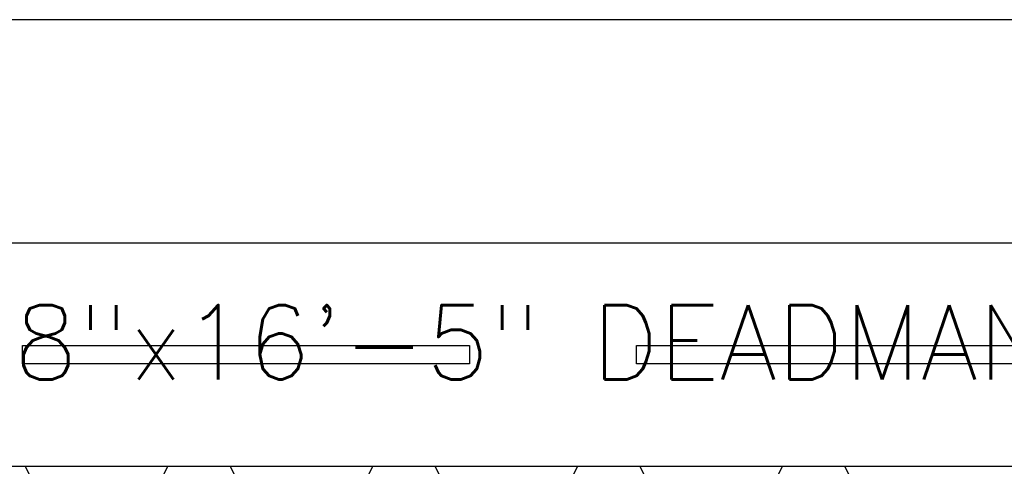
# Model space of a CAD drawing. Extents: x -169 to 7270, y -140 to 2984.
# Tile 516 of 656: x 1837 to 1916, y 1542 to 1578. Entities that reach past the tile are written whole.
import ezdxf
from ezdxf.enums import TextEntityAlignment as Align

# ---------------------------------------------------------------- set-up
doc = ezdxf.new("R2010")
doc.units = 0
doc.header["$MEASUREMENT"] = 0
doc.header["$PDSIZE"] = 1
doc.layers.get('DEFPOINTS').update_dxf_attribs({"linetype": 'CONTINUOUS'})
for name, color, linetype in [('DIM', 3, 'CONTINUOUS'), ('TANK-ANCHOR', 4, 'CONTINUOUS'), ('TANK-SLAB', 6, 'CONTINUOUS'), ('TANK-UST', 5, 'CONTINUOUS'), ('TEXT', 3, 'CONTINUOUS')]:
    doc.layers.add(name, color=color, linetype=linetype)
doc.styles.add('SIMPLEX', font='simplex')
doc.dimstyles.new('DIM64', dxfattribs={"dimscale": 64, "dimtxt": 0.09375, "dimasz": 0.09375, "dimexe": 0.0625, "dimexo": 0.0625, "dimgap": 0.046875, "dimtad": 1, "dimdec": 4, "dimzin": 3, "dimdsep": 46, "dimlunit": 4, "dimtxsty": 'SIMPLEX', "dimcen": 0, "dimclrd": 256, "dimclre": 256, "dimclrt": 256, "dimadec": 0, "dimazin": 0, "dimtfac": 1, "dimtdec": 4, "dimtmove": 0, "dimatfit": 3, "dimfxl": 1, "dimfrac": 2, "dimtolj": 1, "dimtzin": 0, "dimarcsym": 0})

# ---------------------------------------------------------------- blocks, each defined once
blk = doc.blocks.new('*D23')
at = {"layer": 'DEFPOINTS', "color": 0, "transparency": 16777216}
for p in [(2035.217, 1626.518), (1364.644, 1578.018), (2035.217, 1578.018)]:
    blk.add_point(p, dxfattribs=at)
at = {"layer": 'DIM', "lineweight": -2, "transparency": 16777216}
for p, q in [((1364.644, 1582.018), (1364.644, 1630.518)), ((2035.217, 1582.018), (2035.217, 1630.518)), ((1370.644, 1626.518), (2029.217, 1626.518))]:
    blk.add_line(p, q, dxfattribs=at)
at = {"layer": 'DIM', "transparency": 16777216}
for points in [[(1370.644, 1627.518), (1370.644, 1625.518), (1364.644, 1626.518)], [(2029.217, 1627.518), (2029.217, 1625.518), (2035.217, 1626.518)]]:
    blk.add_solid(points, dxfattribs=at)
at = {"layer": 'DIM', "transparency": 16777216, "insert": (1699.93, 1634.09), "char_height": 6, "attachment_point": 5, "style": 'SIMPLEX'}
blk.add_mtext('\\A1;55\'-10 9/16" (F.V. TANK SLAB)', dxfattribs=at)

msp = doc.modelspace()

# ---------------------------------------------------------------- linework, layer by layer
at = {"layer": 'TANK-ANCHOR'}
msp.add_lwpolyline([(1978.57236, 1560.01839), (1781.35585, 1560.01839), (1781.35585, 1542.01839), (1978.57236, 1542.01839)], close=True, dxfattribs=at)
at = {"layer": 'TANK-ANCHOR', "color": 7}
for points in [[(1836.79267, 1550.26839), (1836.79267, 1551.76839), (1872.79267, 1551.76839), (1872.79267, 1550.26839)], [(1886.2295, 1550.26839), (1886.2295, 1551.76839), (1922.2295, 1551.76839), (1922.2295, 1550.26839)]]:
    msp.add_lwpolyline(points, close=True, dxfattribs=at)
at = {"layer": 'TANK-SLAB'}
msp.add_lwpolyline([(2035.21651, 1218.01839), (2035.21651, 1578.01839), (1364.64415, 1578.01839), (1364.64415, 1218.01839)], close=True, dxfattribs=at)
at = {"layer": 'TANK-UST'}
msp.add_lwpolyline([(1832, 1542.01839), (1837, 1542.01839), (1838, 1540.01839), (1847.5, 1540.01839), (1848.5, 1542.01839), (1853.5, 1542.01839), (1854.5, 1540.01839), (1864, 1540.01839), (1865, 1542.01839), (1870, 1542.01839), (1871, 1540.01839), (1880.5, 1540.01839), (1881.5, 1542.01839), (1886.5, 1542.01839), (1887.5, 1540.01839), (1897, 1540.01839), (1898, 1542.01839), (1903, 1542.01839), (1904, 1540.01839), (1908.53602, 1540.01839, -0.95433087), (1908.53602, 1418.01839)], format="xyb", dxfattribs=at)

# ---------------------------------------------------------------- texts
at = {"layer": 'TEXT', "style": 'SIMPLEX'}
msp.add_text('18"x8"x16\'-5" DEADMAN', height=6, dxfattribs=at).set_placement((1868.35585, 1552.01839), align=Align.MIDDLE)

# ---------------------------------------------------------------- dimensions: what is measured, and where the dimension line sits
at = {"layer": 'DIM'}
dim = msp.add_linear_dim(base=(2035.21651, 1626.51839), p1=(1364.64415, 1578.01839), p2=(2035.21651, 1578.01839), text='<> (F.V. TANK SLAB)', dimstyle='DIM64', dxfattribs=at)
dim.commit()
dim.dimension.update_dxf_attribs({"geometry": '*D23', "text_midpoint": (1699.93033, 1634.08982)})

doc.saveas('drawing.dxf')
